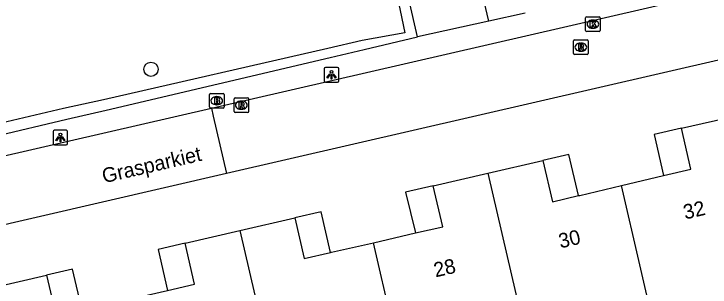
# Model space of a CAD drawing. Extents: x 156414 to 157775, y 382335 to 383765.
# Drawn here: x 156686.48 to 156734.03, y 383317.14 to 383335.8 of the extents above; entities that cross this region are included whole.
import ezdxf

# ---------------------------------------------------------------- set-up
doc = ezdxf.new("R2010")
doc.units = 0
for name, color, linetype in [('IMGEO_Boom', 7, 'Continuous'), ('IMGEO_Brandkraan', 7, 'Continuous'), ('IMGEO_Haag', 7, 'Continuous'), ('IMGEO_Kolk', 7, 'Continuous'), ('IMGEO_Lichtpunt', 7, 'Continuous'), ('IMGEO_Openbare_ruimte_label', 7, 'Continuous'), ('IMGEO_Pand', 7, 'Continuous'), ('IMGEO_Pand_nummerreeks', 7, 'Continuous'), ('IMGEO_Pand_overbouw', 7, 'Continuous'), ('IMGEO_Parkeervlak_open', 7, 'Continuous'), ('IMGEO_Rijbaan_lokaal_open', 7, 'Continuous'), ('IMGEO_Rioolput', 7, 'Continuous'), ('IMGEO_Voetpad_open', 7, 'Continuous')]:
    doc.layers.add(name, color=color, linetype=linetype)

msp = doc.modelspace()

# ---------------------------------------------------------------- linework, layer by layer
at = {"layer": 'IMGEO_Boom'}
msp.add_circle((156695.842, 383332.017), 0.489, dxfattribs=at)
at = {"layer": 'IMGEO_Brandkraan'}
for p, q in [((156699.835, 383329.445), (156699.835, 383330.297)), ((156699.91, 383330.371), (156700.762, 383330.371)), ((156700.323, 383330.151), (156700.348, 383330.151)), ((156700.836, 383330.297), (156700.836, 383329.445)), ((156700.346, 383329.591), (156700.321, 383329.591)), ((156700.762, 383329.371), (156699.91, 383329.371))]:
    msp.add_line(p, q, dxfattribs=at)
for points in [[(156699.835, 383329.445), (156699.835, 383330.297)], [(156699.91, 383330.371), (156700.762, 383330.371)], [(156700.183, 383330.071), (156700.183, 383329.671), (156700.396, 383329.671)], [(156700.414, 383330.071), (156700.183, 383330.071)], [(156700.362, 383329.99), (156700.308, 383329.99), (156700.308, 383329.914)], [(156700.836, 383330.297), (156700.836, 383329.445)], [(156700.308, 383329.914), (156700.361, 383329.914)], [(156700.37, 383329.838), (156700.308, 383329.838), (156700.308, 383329.757)], [(156700.308, 383329.757), (156700.37, 383329.757)], [(156700.762, 383329.371), (156699.91, 383329.371)]]:
    msp.add_lwpolyline(points, dxfattribs=at)
for centre, radius, start, end in [((156699.912, 383330.295), 0.0765, 91.552, 178.448), ((156699.912, 383330.295), 0.0765, 91.552, 178.448), ((156700.363, 383329.952), 0.0379, 267.8285, 90.9355), ((156700.418, 383329.926), 0.145, 59.4692, 91.5367), ((156700.443, 383329.973), 0.0922, 285.5137, 58.1501), ((156700.76, 383330.295), 0.0765, 1.552, 88.448), ((156700.76, 383330.295), 0.0765, 1.552, 88.448), ((156700.371, 383329.797), 0.0404, 269.8759, 90.5077), ((156700.402, 383329.922), 0.251, 268.6676, 293.5347), ((156700.448, 383329.781), 0.105, 301.3115, 78.989), ((156699.912, 383329.447), 0.0765, 181.552, 268.448), ((156699.912, 383329.447), 0.0765, 181.552, 268.448), ((156700.76, 383329.447), 0.0765, 271.552, 358.448), ((156700.76, 383329.447), 0.0765, 271.552, 358.448)]:
    msp.add_arc(centre, radius, start, end, dxfattribs=at)
for centre, major_axis, ratio, start_param, end_param in [((156700.322, 383329.871), (-0.387, 0.002), 0.722429, 4.712389, 7.853982), ((156700.347, 383329.871), (-0.39, 0.002), 0.717154, 1.570796, 4.712389)]:
    msp.add_ellipse(centre, major_axis=major_axis, ratio=ratio, start_param=start_param, end_param=end_param, dxfattribs=at)
at = {"layer": 'IMGEO_Haag'}
msp.add_lwpolyline([(156714.009, 383340.024), (156712.12, 383339.651), (156713.176, 383334.514), (156710.267, 383333.974), (156707.92, 383333.438), (156692.606, 383329.931), (156689.859, 383329.332), (156685.617, 383328.346), (156684.509, 383333.082), (156682.803, 383332.694)], dxfattribs=at)
at = {"layer": 'IMGEO_Kolk'}
for p, q in [((156725.527, 383334.673), (156725.527, 383335.525)), ((156725.602, 383335.599), (156726.454, 383335.599)), ((156726.015, 383335.379), (156726.04, 383335.379)), ((156726.528, 383335.525), (156726.528, 383334.673)), ((156726.038, 383334.819), (156726.013, 383334.819)), ((156726.454, 383334.599), (156725.602, 383334.599))]:
    msp.add_line(p, q, dxfattribs=at)
for points in [[(156725.527, 383334.673), (156725.527, 383335.525)], [(156725.602, 383335.599), (156726.454, 383335.599)], [(156725.848, 383335.299), (156725.971, 383335.299), (156725.971, 383335.148), (156726.101, 383335.299), (156726.265, 383335.299), (156726.119, 383335.148), (156726.272, 383334.899), (156726.12, 383334.899), (156726.035, 383335.063), (156725.971, 383334.996), (156725.971, 383334.899), (156725.848, 383334.899), (156725.848, 383335.299)], [(156726.528, 383335.525), (156726.528, 383334.673)], [(156726.454, 383334.599), (156725.602, 383334.599)]]:
    msp.add_lwpolyline(points, dxfattribs=at)
for centre, start, end in [((156725.604, 383335.523), 91.552, 178.448), ((156725.604, 383335.523), 91.552, 178.448), ((156726.452, 383335.523), 1.552, 88.448), ((156726.452, 383335.523), 1.552, 88.448), ((156725.604, 383334.675), 181.552, 268.448), ((156725.604, 383334.675), 181.552, 268.448), ((156726.452, 383334.675), 271.552, 358.448), ((156726.452, 383334.675), 271.552, 358.448)]:
    msp.add_arc(centre, 0.0765, start, end, dxfattribs=at)
for centre, major_axis, ratio, start_param, end_param in [((156726.014, 383335.099), (-0.387, 0.002), 0.722429, 4.712389, 7.853982), ((156726.039, 383335.099), (-0.39, 0.002), 0.717154, 1.570796, 4.712389)]:
    msp.add_ellipse(centre, major_axis=major_axis, ratio=ratio, start_param=start_param, end_param=end_param, dxfattribs=at)
at = {"layer": 'IMGEO_Lichtpunt'}
for p, q in [((156707.672, 383332.043), (156707.672, 383331.236)), ((156707.672, 383332.043), (156707.672, 383331.236)), ((156708.574, 383332.138), (156707.766, 383332.138)), ((156708.574, 383332.138), (156707.766, 383332.138)), ((156708.668, 383331.236), (156708.668, 383332.043)), ((156708.668, 383331.236), (156708.668, 383332.043)), ((156707.766, 383331.142), (156708.574, 383331.142)), ((156707.766, 383331.142), (156708.574, 383331.142)), ((156689.154, 383327.757), (156689.154, 383326.95)), ((156689.154, 383327.757), (156689.154, 383326.95)), ((156690.056, 383327.852), (156689.248, 383327.852)), ((156690.056, 383327.852), (156689.248, 383327.852)), ((156690.15, 383326.95), (156690.15, 383327.757)), ((156690.15, 383326.95), (156690.15, 383327.757)), ((156689.248, 383326.856), (156690.056, 383326.856)), ((156689.248, 383326.856), (156690.056, 383326.856))]:
    msp.add_line(p, q, dxfattribs=at)
for points in [[(156708.046, 383331.707), (156708.085, 383331.679), (156707.897, 383331.417), (156707.859, 383331.444), (156708.046, 383331.707)], [(156708.148, 383331.659), (156708.195, 383331.659), (156708.195, 383331.337), (156708.148, 383331.337), (156708.148, 383331.659)], [(156708.258, 383331.679), (156708.296, 383331.706), (156708.483, 383331.444), (156708.444, 383331.416), (156708.258, 383331.679)], [(156689.528, 383327.421), (156689.567, 383327.393), (156689.379, 383327.131), (156689.341, 383327.158), (156689.528, 383327.421)], [(156689.63, 383327.373), (156689.677, 383327.373), (156689.677, 383327.051), (156689.63, 383327.051), (156689.63, 383327.373)], [(156689.74, 383327.393), (156689.778, 383327.42), (156689.965, 383327.158), (156689.926, 383327.13), (156689.74, 383327.393)]]:
    msp.add_lwpolyline(points, dxfattribs=at)
for centre in [(156708.171, 383331.841), (156689.653, 383327.555)]:
    msp.add_circle(centre, 0.0994, dxfattribs=at)
for centre, start, end in [((156707.766, 383332.043), 90, 180), ((156707.766, 383332.043), 90, 180), ((156708.574, 383332.043), 0, 90), ((156708.574, 383332.043), 0, 90), ((156707.766, 383331.236), 180, 270), ((156707.766, 383331.236), 180, 270), ((156708.574, 383331.236), 270, 0), ((156708.574, 383331.236), 270, 360), ((156689.248, 383327.757), 90, 180), ((156689.248, 383327.757), 90, 180), ((156690.056, 383327.757), 0, 90), ((156690.056, 383327.757), 0, 90), ((156689.248, 383326.95), 180, 270), ((156689.248, 383326.95), 180, 270), ((156690.056, 383326.95), 270, 0), ((156690.056, 383326.95), 270, 360)]:
    msp.add_arc(centre, 0.0946, start, end, dxfattribs=at)
at = {"layer": 'IMGEO_Pand'}
for points in [[(156727.989, 383324.081), (156730.856, 383324.757), (156732.715, 383325.196), (156732.069, 383327.992), (156735.811, 383328.845), (156736.014, 383328.891)], [(156718.856, 383324.921), (156722.599, 383325.783), (156723.264, 383322.966), (156725.047, 383323.387), (156725.133, 383323.407), (156727.989, 383324.081)], [(156711.033, 383320.175), (156713.902, 383320.836), (156715.764, 383321.265), (156715.111, 383324.059), (156718.856, 383324.921)], [(156718.856, 383324.921), (156722.008, 383311.289)], [(156730.493, 383313.248), (156727.989, 383324.081)], [(156701.912, 383321.006), (156705.662, 383321.872), (156706.301, 383319.085), (156708.093, 383319.498), (156708.172, 383319.516), (156711.033, 383320.175)], [(156694.089, 383316.245), (156696.964, 383316.914), (156698.824, 383317.347), (156698.17, 383320.141), (156701.912, 383321.006)], [(156701.912, 383321.006), (156704.608, 383309.322)], [(156713.537, 383309.332), (156711.033, 383320.175)], [(156684.956, 383317.087), (156688.716, 383317.955), (156689.367, 383315.146), (156691.139, 383315.558), (156691.237, 383315.581), (156694.089, 383316.245)]]:
    msp.add_lwpolyline(points, dxfattribs=at)
at = {"layer": 'IMGEO_Pand_overbouw'}
for points in [[(156730.218, 383327.57), (156730.856, 383324.757), (156732.715, 383325.196), (156732.069, 383327.992)], [(156722.599, 383325.783), (156723.264, 383322.966), (156725.047, 383323.387), (156724.384, 383326.194)], [(156713.231, 383323.626), (156713.902, 383320.836), (156715.764, 383321.265), (156715.111, 383324.059)], [(156705.662, 383321.872), (156706.301, 383319.085), (156708.093, 383319.498), (156707.454, 383322.286)], [(156696.323, 383319.714), (156696.964, 383316.914), (156698.824, 383317.347), (156698.17, 383320.141)], [(156690.489, 383318.364), (156688.716, 383317.955), (156689.367, 383315.146), (156691.139, 383315.558)]]:
    msp.add_lwpolyline(points, close=True, dxfattribs=at)
at = {"layer": 'IMGEO_Parkeervlak_open'}
msp.add_lwpolyline([(156714.044, 383334.225), (156712.928, 383339.11), (156717.76, 383340.225)], dxfattribs=at)
at = {"layer": 'IMGEO_Rijbaan_lokaal_open'}
for points in [[(156699.965, 383329.371), (156737.763, 383338.081), (156809.9, 383354.827)], [(156735.107, 383332.765), (156734.904, 383332.718), (156700.997, 383324.894)], [(156590.718, 383304.088), (156594.625, 383304.972), (156666.008, 383321.547), (156699.965, 383329.371)], [(156699.965, 383329.371), (156700.092, 383328.821), (156700.997, 383324.894)], [(156700.997, 383324.894), (156667.09, 383317.069), (156666.905, 383317.026)]]:
    msp.add_lwpolyline(points, dxfattribs=at)
at = {"layer": 'IMGEO_Rioolput'}
for p, q in [((156724.7, 383333.103), (156724.7, 383333.955)), ((156724.775, 383334.029), (156725.627, 383334.029)), ((156725.188, 383333.809), (156725.213, 383333.809)), ((156725.701, 383333.955), (156725.701, 383333.103)), ((156725.627, 383333.029), (156724.775, 383333.029)), ((156725.211, 383333.249), (156725.186, 383333.249)), ((156701.512, 383329.139), (156701.512, 383329.991)), ((156701.587, 383330.065), (156702.439, 383330.065)), ((156702.513, 383329.991), (156702.513, 383329.139)), ((156702, 383329.845), (156702.025, 383329.845)), ((156702.439, 383329.065), (156701.587, 383329.065)), ((156702.023, 383329.285), (156701.998, 383329.285))]:
    msp.add_line(p, q, dxfattribs=at)
for points in [[(156724.7, 383333.103), (156724.7, 383333.955)], [(156724.775, 383334.029), (156725.627, 383334.029)], [(156725.701, 383333.955), (156725.701, 383333.103)], [(156725.289, 383333.727), (156725.037, 383333.729), (156725.037, 383333.329)], [(156725.037, 383333.329), (156725.161, 383333.329), (156725.161, 383333.491), (156725.172, 383333.491)], [(156725.215, 383333.648), (156725.161, 383333.648), (156725.161, 383333.567)], [(156725.161, 383333.567), (156725.213, 383333.567)], [(156725.219, 383333.462), (156725.29, 383333.329), (156725.43, 383333.329), (156725.365, 383333.455)], [(156725.627, 383333.029), (156724.775, 383333.029)], [(156701.512, 383329.139), (156701.512, 383329.991)], [(156701.587, 383330.065), (156702.439, 383330.065)], [(156702.513, 383329.991), (156702.513, 383329.139)], [(156702.101, 383329.763), (156701.849, 383329.765), (156701.849, 383329.365)], [(156701.849, 383329.365), (156701.973, 383329.365), (156701.973, 383329.527), (156701.984, 383329.527)], [(156702.027, 383329.684), (156701.973, 383329.684), (156701.973, 383329.603)], [(156701.973, 383329.603), (156702.025, 383329.603)], [(156702.031, 383329.498), (156702.102, 383329.365), (156702.242, 383329.365), (156702.177, 383329.491)], [(156702.439, 383329.065), (156701.587, 383329.065)]]:
    msp.add_lwpolyline(points, dxfattribs=at)
for centre, radius, start, end in [((156724.777, 383333.953), 0.0765, 91.552, 178.448), ((156724.777, 383333.953), 0.0765, 91.552, 178.448), ((156725.625, 383333.953), 0.0765, 1.552, 88.448), ((156725.625, 383333.953), 0.0765, 1.552, 88.448), ((156725.171, 383333.438), 0.0533, 26.0293, 88.6989), ((156725.197, 383333.756), 0.19, 274.7715, 282.9687), ((156725.221, 383333.552), 0.0964, 77.0061, 93.1865), ((156725.235, 383333.609), 0.0378, 276.6634, 79.6772), ((156725.288, 383333.617), 0.109, 350.3612, 89.416), ((156725.286, 383333.617), 0.112, 277.5842, 350.9817), ((156725.27, 383333.402), 0.108, 29.5134, 73.7905), ((156724.777, 383333.105), 0.0765, 181.552, 268.448), ((156724.777, 383333.105), 0.0765, 181.552, 268.448), ((156725.625, 383333.105), 0.0765, 271.552, 358.448), ((156725.625, 383333.105), 0.0765, 271.552, 358.448), ((156701.589, 383329.989), 0.0765, 91.552, 178.448), ((156701.589, 383329.989), 0.0765, 91.552, 178.448), ((156702.437, 383329.989), 0.0765, 1.552, 88.448), ((156702.437, 383329.989), 0.0765, 1.552, 88.448), ((156701.983, 383329.474), 0.0533, 26.0293, 88.6989), ((156702.009, 383329.792), 0.19, 274.7715, 282.9687), ((156702.033, 383329.588), 0.0964, 77.0061, 93.1865), ((156702.047, 383329.645), 0.0378, 276.6634, 79.6772), ((156702.1, 383329.653), 0.109, 350.3612, 89.416), ((156702.098, 383329.653), 0.112, 277.5842, 350.9817), ((156702.082, 383329.438), 0.108, 29.5134, 73.7905), ((156701.589, 383329.141), 0.0765, 181.552, 268.448), ((156701.589, 383329.141), 0.0765, 181.552, 268.448), ((156702.437, 383329.141), 0.0765, 271.552, 358.448), ((156702.437, 383329.141), 0.0765, 271.552, 358.448)]:
    msp.add_arc(centre, radius, start, end, dxfattribs=at)
for centre, major_axis, ratio, start_param, end_param in [((156725.187, 383333.529), (-0.387, 0.002), 0.722429, 4.712389, 7.853982), ((156725.212, 383333.529), (-0.39, 0.002), 0.717154, 1.570796, 4.712389), ((156701.999, 383329.565), (-0.387, 0.002), 0.722429, 4.712389, 7.853982), ((156702.024, 383329.565), (-0.39, 0.002), 0.717154, 1.570796, 4.712389)]:
    msp.add_ellipse(centre, major_axis=major_axis, ratio=ratio, start_param=start_param, end_param=end_param, dxfattribs=at)
at = {"layer": 'IMGEO_Voetpad_open'}
for points in [[(156718.907, 383335.301), (156717.76, 383340.225)], [(156721.401, 383335.853), (156718.907, 383335.301)], [(156718.907, 383335.301), (156714.044, 383334.225)], [(156685.077, 383327.423), (156690.093, 383328.601), (156692.772, 383329.23), (156708.085, 383332.826), (156710.408, 383333.371), (156714.044, 383334.225)]]:
    msp.add_lwpolyline(points, dxfattribs=at)

# ---------------------------------------------------------------- texts
at = {"layer": 'IMGEO_Openbare_ruimte_label'}
msp.add_text('Grasparkiet', height=1, rotation=13.0075, dxfattribs=at).set_placement((156692.627, 383324.229))
at = {"layer": 'IMGEO_Pand_nummerreeks'}
for s, rotation, p in [('32', 13.0538, (156732.326, 383321.755)), ('30', 13.052, (156723.807, 383319.78)), ('28', 13.0538, (156715.281, 383317.803))]:
    msp.add_text(s, height=1, rotation=rotation, dxfattribs=at).set_placement(p)

doc.saveas('drawing.dxf')
